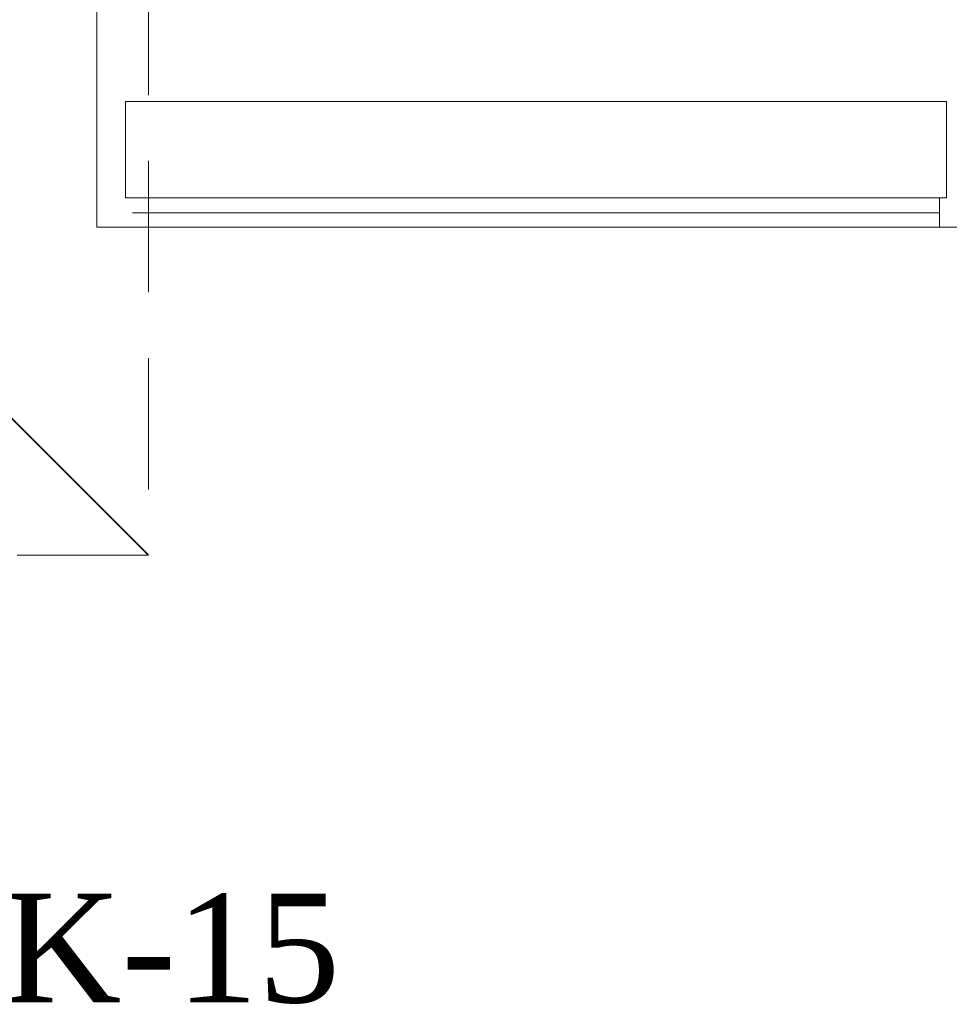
# Model space of a CAD drawing. Extents: x 3940905 to 4145695, y 925352 to 1109797.
# Tile 574 of 656: x 4011210 to 4011740, y 1100898 to 1101460. Entities that reach past the tile are written whole.
import ezdxf

# ---------------------------------------------------------------- set-up
doc = ezdxf.new("R2010")
doc.units = 0
doc.header["$LTSCALE"] = 750
doc.header["$MEASUREMENT"] = 0
doc.linetypes.add('DASHED', pattern=[0.75, 0.5, -0.25])
doc.layers.get('0').update_dxf_attribs({"linetype": 'CONTINUOUS', "lineweight": 0})
doc.layers.add('CKD Equipments', color=252, linetype='CONTINUOUS', lineweight=0)
doc.layers.add('PDF_A - TEXT', color=7, linetype='CONTINUOUS')
doc.styles.add('CKD_Dimension Text', font='BOOKOS.TTF')

# ---------------------------------------------------------------- blocks, each defined once
blk = doc.blocks.new('4')
at = {"color": 1, "linetype": 'DASHED', "ltscale": 0.2, "const_width": 1}
blk.add_lwpolyline([(4050788.81, 1046868.24), (4049888.81, 1047768.24)], dxfattribs=at)
at = {"color": 1, "linetype": 'DASHED', "ltscale": 0.2}
blk.add_lwpolyline([(4049888.81, 1047768.24), (4050788.81, 1047768.24), (4050788.81, 1046868.24), (4049888.81, 1046868.24)], close=True, dxfattribs=at)

msp = doc.modelspace()

# ---------------------------------------------------------------- linework, layer by layer
at = {"layer": 'CKD Equipments', "color": 252, "true_color": 0x989898}
for p, q in [((4011254, 1101341.58), (4011254, 1102041.71)), ((4013054.18, 1101341.58), (4011254, 1101341.58))]:
    msp.add_line(p, q, dxfattribs=at)
at = {"layer": 'CKD Equipments', "color": 8, "true_color": 0x808080}
for p, q in [((4011738.9, 1101413.33), (4011270.28, 1101413.33)), ((4011270.28, 1101413.33), (4011270.28, 1101358.37)), ((4011738.9, 1101358.37), (4011738.9, 1101413.33)), ((4011270.28, 1101358.37), (4011738.9, 1101358.37)), ((4011734.83, 1101341.58), (4011734.83, 1101358.37)), ((4011274.35, 1101349.72), (4011734.83, 1101349.72)), ((4011274.35, 1101341.58), (4011734.83, 1101341.58))]:
    msp.add_line(p, q, dxfattribs=at)

# ---------------------------------------------------------------- block references
msp.add_blockref('4', (-39505.36, 54286.19))

# ---------------------------------------------------------------- texts
at = {"layer": 'PDF_A - TEXT', "insert": (4011117.2, 1100961.15), "char_height": 61.963, "width": 357.9408, "attachment_point": 1, "style": 'CKD_Dimension Text'}
msp.add_mtext('MK-15', dxfattribs=at)

doc.saveas('drawing.dxf')
